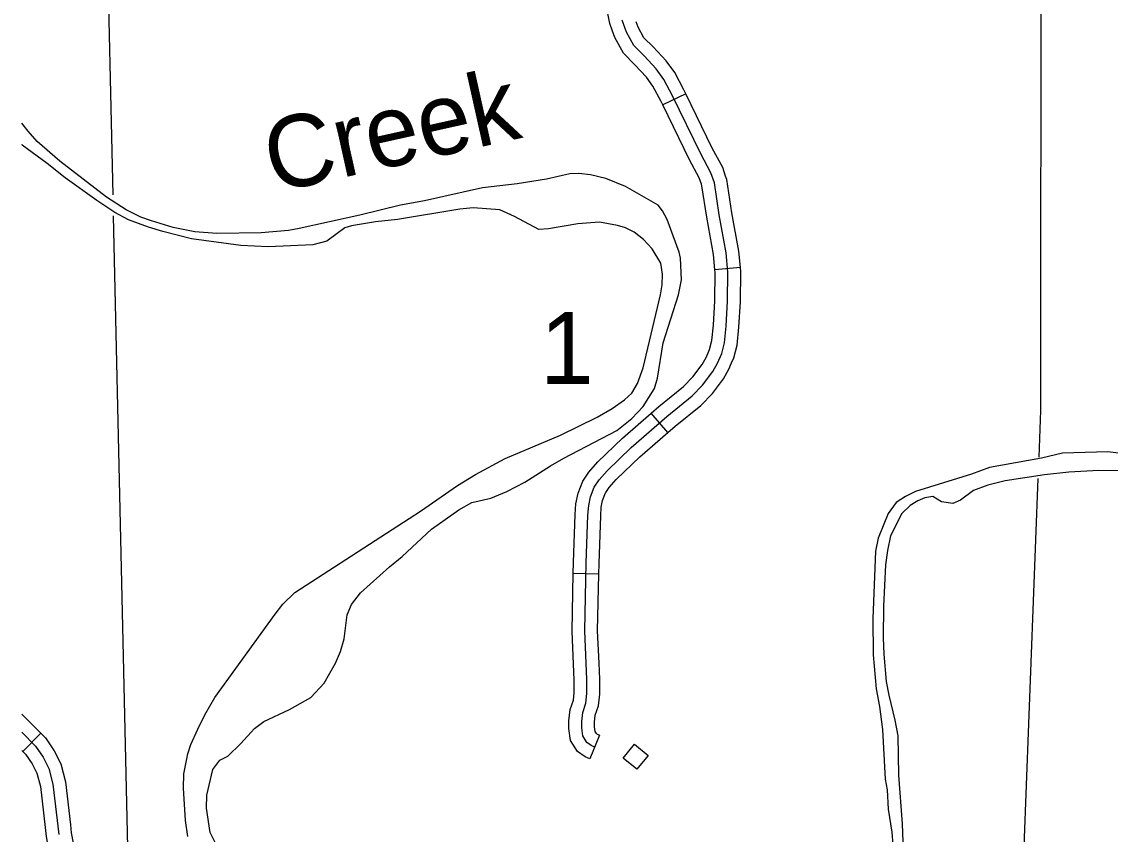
# Model space of a CAD drawing. Extents: x 1370130 to 1380143, y 377636 to 380256.
# Drawn here: x 1376950.4 to 1377129.5, y 379033.5 to 379167.2 of the extents above; entities that cross this region are included whole.
import ezdxf

# ---------------------------------------------------------------- set-up
doc = ezdxf.new("R2010")
doc.units = 0
for name, color, linetype in [('Level 35', 7, 'Continuous'), ('Level 4', 7, 'Continuous'), ('Level 45', 7, 'Continuous'), ('Level 5', 7, 'Continuous'), ('Level 56', 7, 'Continuous')]:
    doc.layers.add(name, color=color, linetype=linetype)

msp = doc.modelspace()

# ---------------------------------------------------------------- linework, layer by layer
at = {"layer": 'Level 35'}
for points in [[(1377003.42, 379065.67), (1377003.93, 379069.61), (1377004.66, 379071.3), (1377006.14, 379073.24), (1377010.88, 379077.5), (1377012.98, 379079.2), (1377017.78, 379083.7), (1377022.29, 379086.88), (1377024.46, 379088.08), (1377027.54, 379088.82), (1377030.18, 379089.91), (1377033.18, 379091.46), (1377037.4, 379094.16), (1377039.59, 379095.41), (1377048.29, 379099.97), (1377050.76, 379101.93), (1377052.63, 379103.88), (1377054.48, 379106.87), (1377054.97, 379108.56), (1377055.95, 379114.36), (1377058.46, 379122.3), (1377058.94, 379124.72), (1377058.76, 379128.31), (1377058.57, 379129.29), (1377056.58, 379134.66), (1377055.82, 379136.11), (1377055.1, 379137.04), (1377049.73, 379140.1), (1377046.47, 379141.44), (1377043.98, 379142.03), (1377042.07, 379142.27), (1377040.58, 379142.21), (1377036.72, 379141.32), (1377031.9, 379140.57), (1377026.19, 379139.89), (1377016.65, 379137.75), (1377012.7, 379137.05), (1377005.99, 379135.4), (1376996.01, 379133.17), (1376994.25, 379132.85), (1376989.76, 379132.47), (1376982.46, 379132.38), (1376978.83, 379132.64), (1376975.3, 379133.35), (1376971.74, 379134.48), (1376969.98, 379135.06), (1376967.54, 379136.25), (1376964.3, 379138.34), (1376956.65, 379144.29), (1376952.93, 379147.5), (1376951.41, 379149.21), (1376950.37, 379150.55)], [(1376986.4, 379130.41), (1376978.29, 379131.5), (1376973.6, 379132.7), (1376971.25, 379133.4), (1376967.94, 379134.63), (1376965.67, 379135.84), (1376962.74, 379137.8), (1376957.52, 379141.51), (1376954.55, 379143.89), (1376950.44, 379146.91), (1376950.37, 379146.99)], [(1376977.68, 379033.16), (1376977.32, 379035.77), (1376976.98, 379041.12), (1376977.02, 379043.48), (1376977.71, 379046.77), (1376978.21, 379048.27), (1376979.37, 379050.82), (1376980.5, 379053.17), (1376982.16, 379056.04), (1376992.08, 379069.72), (1376993.36, 379071.38), (1376995.32, 379073.27), (1377016, 379086.7), (1377022.07, 379090.89), (1377025.07, 379092.72), (1377029.9, 379095.35), (1377039.01, 379099.19), (1377045.08, 379102.15), (1377047.55, 379103.58), (1377049.54, 379104.99), (1377050.78, 379106.11), (1377051.71, 379107.71), (1377052.64, 379110.28), (1377055.51, 379122.27), (1377055.76, 379123.9), (1377055.81, 379125.67), (1377055.54, 379127.49), (1377054.09, 379129.84), (1377052.68, 379131.38), (1377051.14, 379132.58), (1377049.72, 379133.28), (1377048.4, 379133.68), (1377045.43, 379134.23), (1377041.87, 379133.96), (1377037.03, 379133.13), (1377035.48, 379133.04), (1377031.45, 379135.17), (1377029.07, 379136.25), (1377024.65, 379136.57), (1377022.49, 379136.39), (1377012.22, 379134.69), (1377008.57, 379134.27), (1377004.65, 379133.63), (1377003.56, 379133.3), (1377000.58, 379131.1), (1376998.28, 379130.49), (1376990.9, 379130.17), (1376986.4, 379130.41)], [(1377133.5, 379095.9), (1377129.11, 379096.42), (1377121.67, 379096.21), (1377118.17, 379095.38), (1377109.64, 379093.85), (1377106.65, 379092.75), (1377097.47, 379089.89)], [(1377131.34, 379093.3), (1377127.6, 379093.36), (1377122.69, 379093.09), (1377118.68, 379092.67), (1377112.21, 379091.66), (1377109.36, 379090.93), (1377106.99, 379090.06), (1377104.86, 379088.5), (1377103.58, 379087.94), (1377101.74, 379088.24), (1377100.32, 379089.08), (1377099.01, 379088.86), (1377097.81, 379088.38), (1377096.59, 379087.63), (1377095.21, 379086.28), (1377093.35, 379082.62), (1377092.86, 379080.23), (1377092.54, 379077.84), (1377092.2, 379071.07), (1377092.14, 379065.84), (1377092.22, 379063.15), (1377092.65, 379058.67), (1377093.04, 379056.38), (1377094.07, 379052.3), (1377094.52, 379049.7), (1377094.65, 379043.25), (1377095.24, 379035.24), (1377095.5, 379029.32)], [(1377097.47, 379089.89), (1377095.8, 379089.1), (1377094.25, 379088.09), (1377092.96, 379086.29), (1377091.33, 379082.22), (1377090.87, 379080.1), (1377090.42, 379069.04), (1377090.51, 379063.03), (1377090.99, 379057.43), (1377091.53, 379054.52), (1377092, 379050.74), (1377092.47, 379042.59), (1377092.79, 379040.8), (1377092.97, 379037.63), (1377093.55, 379033.86), (1377093.71, 379031.78)], [(1376982.48, 379031.61), (1376981.4, 379033.8), (1376980.78, 379037.83), (1376980.83, 379039.96), (1376981.81, 379044.17), (1376982.96, 379045.68), (1376984.26, 379046.38), (1376986.44, 379048.44), (1376988.69, 379050.93), (1376990.19, 379052.09), (1376994.42, 379054.03), (1376997.95, 379056.01), (1377000.15, 379058.36), (1377002.02, 379061.68), (1377002.82, 379063.6), (1377003.42, 379065.67)]]:
    msp.add_lwpolyline(points, dxfattribs=at)
at = {"layer": 'Level 4'}
for points in [[(1377118.06, 379183.39), (1377118.02, 379103.26), (1377117.73, 379095.58)], [(1377117.59, 379092.03), (1377115.27, 379031.49), (1377115.26, 379029.4), (1377116.77, 378877.58), (1377116.79, 378875.95), (1377116.79, 378874.5)]]:
    msp.add_lwpolyline(points, dxfattribs=at)
at = {"layer": 'Level 45'}
for p, q in [((1377059.65, 379155.36), (1377055.87, 379153.52)), ((1377068.63, 379126.75), (1377064.44, 379126.38)), ((1377056.71, 379099.63), (1377053.95, 379102.79)), ((1377045.33, 379076.31), (1377041.13, 379076.4)), ((1376950.55, 379047.15), (1376953.52, 379050.12)), ((1377045.44, 379049.81), (1377043.88, 379045.91))]:
    msp.add_line(p, q, dxfattribs=at)
for points in [[(1377047.54, 379165.85), (1377047.16, 379166.93), (1377046.27, 379171.4), (1377045.9, 379173.89), (1377045.9, 379175.91), (1377046.05, 379177.46), (1377046.53, 379178.85), (1377047.48, 379180.54), (1377048.43, 379181.83)], [(1377044.66, 379047.86), (1377044.09, 379048.09), (1377043.38, 379048.6), (1377042.7, 379049.68), (1377042.53, 379051.05), (1377042.53, 379052.08), (1377042.7, 379053.56), (1377043.21, 379055.1), (1377043.38, 379056.7), (1377043.38, 379058.98), (1377043.04, 379066.97), (1377043.27, 379078.15), (1377043.55, 379086.02), (1377043.67, 379087.62), (1377043.95, 379089.05), (1377044.58, 379090.64), (1377045.38, 379091.84), (1377046.69, 379093.32), (1377050.68, 379097.15), (1377056.55, 379102.28), (1377060.71, 379105.65), (1377062.42, 379107.41), (1377064.08, 379109.64), (1377064.87, 379111.01), (1377065.56, 379112.61), (1377066.01, 379114.37), (1377066.3, 379117.11), (1377066.53, 379121.22), (1377066.59, 379126.01), (1377066.3, 379129.21), (1377065.16, 379135.42), (1377064.36, 379140.73), (1377063.79, 379142.38), (1377062.14, 379145.46), (1377057.46, 379155.05), (1377056.04, 379157.73), (1377054.78, 379159.44), (1377052.79, 379161.61), (1377051.08, 379163.32), (1377049.88, 379165.49), (1377049.2, 379167.48)], [(1377059.65, 379155.36), (1377059.33, 379156), (1377057.82, 379158.85), (1377056.41, 379160.77), (1377054.3, 379163.06), (1377052.77, 379164.59), (1377051.81, 379166.34), (1377051.51, 379167.21)], [(1377055.87, 379153.52), (1377055.59, 379154.09), (1377054.25, 379156.61), (1377053.16, 379158.1), (1377051.27, 379160.15), (1377049.38, 379162.04), (1377047.95, 379164.63), (1377047.54, 379165.85)], [(1377066.2, 379141.83), (1377065.72, 379143.23), (1377064.01, 379146.42), (1377059.65, 379155.36)], [(1377062.23, 379140.47), (1377061.86, 379141.54), (1377060.27, 379144.51), (1377055.87, 379153.52)], [(1377068.63, 379126.75), (1377068.38, 379129.49), (1377067.23, 379135.77), (1377066.41, 379141.23), (1377066.2, 379141.83)], [(1377064.44, 379126.38), (1377064.22, 379128.92), (1377063.09, 379135.08), (1377062.31, 379140.23), (1377062.23, 379140.47)], [(1377063.34, 379112.75), (1377063.57, 379113.28), (1377063.94, 379114.75), (1377064.21, 379117.28), (1377064.43, 379121.29), (1377064.48, 379125.93), (1377064.44, 379126.38)], [(1377067.2, 379111.09), (1377067.55, 379111.93), (1377068.09, 379114), (1377068.39, 379116.94), (1377068.63, 379121.15), (1377068.69, 379126.09), (1377068.63, 379126.75)], [(1377053.95, 379102.79), (1377055.2, 379103.89), (1377059.29, 379107.2), (1377060.82, 379108.78), (1377062.32, 379110.8), (1377063, 379111.95), (1377063.34, 379112.75)], [(1377056.71, 379099.63), (1377057.9, 379100.67), (1377062.13, 379104.09), (1377064.03, 379106.05), (1377065.83, 379108.48), (1377066.75, 379110.06), (1377067.2, 379111.09)], [(1377043.02, 379092.09), (1377043.71, 379093.12), (1377045.17, 379094.78), (1377049.26, 379098.7), (1377053.95, 379102.79)], [(1377046.51, 379089.76), (1377047.04, 379090.56), (1377048.2, 379091.87), (1377052.1, 379095.6), (1377056.71, 379099.63)], [(1377041.13, 379076.4), (1377041.17, 379078.21), (1377041.45, 379086.13), (1377041.58, 379087.9), (1377041.93, 379089.64), (1377042.71, 379091.62), (1377043.02, 379092.09)], [(1377045.33, 379076.31), (1377045.37, 379078.09), (1377045.65, 379085.91), (1377045.75, 379087.34), (1377045.97, 379088.45), (1377046.45, 379089.67), (1377046.51, 379089.76)], [(1377041.17, 379061.49), (1377040.94, 379066.95), (1377041.13, 379076.4)], [(1377045.37, 379061.67), (1377045.14, 379066.99), (1377045.33, 379076.31)], [(1377043.88, 379045.91), (1377043.07, 379046.23), (1377041.82, 379047.14), (1377040.67, 379048.96), (1377040.43, 379050.92), (1377040.43, 379052.2), (1377040.64, 379054.02), (1377041.15, 379055.55), (1377041.28, 379056.81), (1377041.28, 379058.94), (1377041.17, 379061.49)], [(1377045.44, 379049.81), (1377045.11, 379049.94), (1377044.94, 379050.07), (1377044.72, 379050.41), (1377044.63, 379051.18), (1377044.63, 379051.96), (1377044.76, 379053.11), (1377045.27, 379054.65), (1377045.48, 379056.59), (1377045.48, 379059.03), (1377045.37, 379061.67)], [(1376950.37, 379053.27), (1376951.85, 379051.79), (1376953.52, 379050.12)], [(1376950.37, 379050.3), (1376952.64, 379048.03), (1376953.89, 379046.18), (1376954.84, 379044.33), (1376955.5, 379041.77), (1376956.45, 379033.47)], [(1376953.52, 379050.12), (1376954.26, 379049.38), (1376955.7, 379047.26), (1376956.82, 379045.08), (1376957.57, 379042.15), (1376958.38, 379035.08)], [(1376950.37, 379047.32), (1376950.55, 379047.15)], [(1376950.55, 379047.15), (1376951.01, 379046.69), (1376952.08, 379045.11), (1376952.87, 379043.58), (1376953.43, 379041.38), (1376954.21, 379034.6)], [(1376954.21, 379034.6), (1376954.38, 379033.16), (1376954.99, 379029.76), (1376955.76, 379026.41)], [(1376958.38, 379035.08), (1376958.53, 379033.77), (1376959.11, 379030.61), (1376961.19, 379021.56), (1376961.35, 379020.81)]]:
    msp.add_lwpolyline(points, dxfattribs=at)
at = {"layer": 'Level 5'}
for points in [[(1376964.31, 379184.18), (1376965.34, 379138.72)], [(1376965.42, 379135.29), (1376967.94, 379024.07)]]:
    msp.add_lwpolyline(points, dxfattribs=at)
at = {"layer": 'Level 56'}
msp.add_lwpolyline([(1377051.19, 379048.32), (1377053.46, 379046.49), (1377051.62, 379044.22), (1377049.35, 379046.05)], close=True, dxfattribs=at)

# ---------------------------------------------------------------- texts
at = {"layer": 'Level 35'}
msp.add_text('Creek', height=11.827, rotation=12.5439, dxfattribs=at).set_placement((1376991.77, 379139))
at = {"layer": 'Level 5'}
msp.add_text('1', height=11.83, dxfattribs=at).set_placement((1377035.67, 379107.61))

doc.saveas('drawing.dxf')
